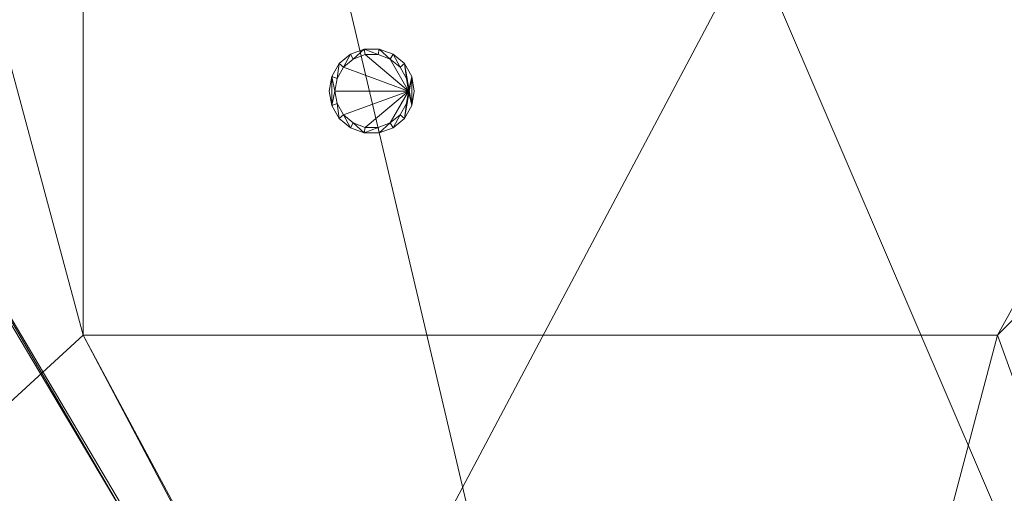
# Model space of a CAD drawing. Header units: inches. Extents: x -263 to 528, y -1 to 602.
# Tile 588 of 656: x 256 to 343, y 95 to 136. Entities that reach past the tile are written whole.
import ezdxf

# ---------------------------------------------------------------- set-up
doc = ezdxf.new("R2010")
doc.units = ezdxf.units.IN
doc.header["$MEASUREMENT"] = 0
doc.layers.add('New_Twindo - Lighting', color=7, linetype='Continuous')
doc.layers.add('Twindo - Slabs', color=7, linetype='Continuous')
doc.layers.add('New_Twindo - Lighting_Pen_No__10', color=1, linetype='Continuous', lineweight=18)

# ---------------------------------------------------------------- blocks, each defined once
blk = doc.blocks.new('Slab_D0BD3B49-249D-4DA8-80D4-D821BCE50D6B', base_point=(-249.5, 387))
at = {"layer": 'Twindo - Slabs', "lineweight": 0}
mesh = blk.add_polyface(dxfattribs=at)
corners = [(-192, 387), (-249.5, 387), (-249.5, 387, -6), (-192, 387, -6), (-89.75, 579.5), (-249.5, 579.5), (-192, 134.5), (-132, 134.5), (-132, 124.5), (10, 124.5), (10, 13.75), (161.5, 13.75), (161.5, 6.5), (252, 6.5), (252, 14), (415.5, 14), (415.5, 322.5), (222.5, 322.5), (222.5, 357.5), (-4, 357.5), (-4, 413), (101.5, 413), (101.5, 553.5), (-89.75, 553.5), (-249.5, 579.5, -6), (-192, 134.5, -6), (-89.75, 579.5, -6), (-89.75, 553.5, -6), (101.5, 553.5, -6), (101.5, 413, -6), (-4, 413, -6), (-4, 357.5, -6), (222.5, 357.5, -6), (222.5, 322.5, -6), (415.5, 322.5, -6), (415.5, 14, -6), (252, 14, -6), (252, 6.5, -6), (161.5, 6.5, -6), (161.5, 13.75, -6), (10, 13.75, -6), (10, 124.5, -6), (-132, 124.5, -6), (-132, 134.5, -6)]
mesh.append_faces([[corners[k] for k in face] for face in [(0, 1, 2, 3), (1, 5, 24, 2), (6, 0, 3, 25), (5, 4, 26, 24), (7, 6, 25, 43), (8, 7, 43, 42), (9, 8, 42, 41), (10, 9, 41, 40), (11, 10, 40, 39), (12, 11, 39, 38), (13, 12, 38, 37), (14, 13, 37, 36), (15, 14, 36, 35), (16, 15, 35, 34), (17, 16, 34, 33), (18, 17, 33, 32), (19, 18, 32, 31), (20, 19, 31, 30), (21, 20, 30, 29), (22, 21, 29, 28), (23, 22, 28, 27), (4, 23, 27, 26)]], dxfattribs={"color": 254})
mesh.append_faces([[corners[k] for k in face] for face in [(22, 20, 21), (16, 14, 15)]], dxfattribs={"vtx0": -1, "color": 254})
mesh.append_faces([[corners[k] for k in face] for face in [(28, 30, 27), (34, 36, 33)]], dxfattribs={"vtx0": -1, "vtx1": -1, "color": 254})
mesh.append_faces([[corners[k] for k in face] for face in [(4, 0, 7), (19, 23, 8), (19, 9, 11), (43, 3, 26), (42, 27, 31), (39, 41, 31)]], dxfattribs={"vtx0": -1, "vtx1": -1, "vtx2": -1, "color": 254})
mesh.append_faces([[corners[k] for k in face] for face in [(23, 7, 8), (19, 8, 9), (17, 11, 12), (17, 12, 13), (17, 13, 14), (3, 24, 26), (43, 26, 27), (39, 31, 32), (39, 32, 33)]], dxfattribs={"vtx0": -1, "vtx2": -1, "color": 254})
mesh.append_faces([[corners[k] for k in face] for face in [(29, 30, 28), (35, 36, 34)]], dxfattribs={"vtx1": -1, "color": 254})
mesh.append_faces([[corners[k] for k in face] for face in [(4, 5, 0), (23, 4, 7), (19, 20, 23), (22, 23, 20), (18, 19, 11), (17, 18, 11), (16, 17, 14), (42, 43, 27), (30, 31, 27), (41, 42, 31), (38, 39, 33), (37, 38, 33), (36, 37, 33)]], dxfattribs={"vtx1": -1, "vtx2": -1, "color": 254})
mesh.append_faces([[corners[k] for k in face] for face in [(5, 1, 0), (0, 6, 7), (9, 10, 11), (3, 2, 24), (43, 25, 3), (39, 40, 41)]], dxfattribs={"vtx2": -1, "color": 254})
blk = doc.blocks.new('Slab_C16FED3F-F51D-4887-95C2-45D370958F54', base_point=(-255.75, 595))
at = {"layer": 'Twindo - Slabs', "lineweight": 0}
mesh = blk.add_polyface(dxfattribs=at)
corners = [(95.5, 568, 128), (95.5, 570, 128), (-75.75, 570, 128), (-75.75, 595, 128), (-255.75, 595, 128), (-255.75, 379, 128), (-198, 379, 128), (-198, 134.5, 128), (-136, 134.5, 128), (-136, 110.5, 128), (6.5, 110.5, 128), (6.5, 6.5, 128), (315.5, 6.5, 128), (315.5, 8, 128), (378.5, 8, 128), (378.5, 6.5, 128), (523, 6.5, 128), (523, 132.25, 128), (421.5, 132.25, 128), (421.5, 333, 128), (239, 333, 128), (239, 391.501, 128), (240, 391.501, 128), (240, 457, 128), (237, 457, 128), (237, 568, 128), (201, 127.5, 128), (201, 128.125, 128), (244.5, 128.125, 128), (244.5, 127.5, 128), (244.5, 15, 128), (161.5, 15, 128), (161.5, 146.5, 128), (200.935, 146.5, 128), (200.997, 146.5, 128), (200.997, 128.5, 128), (95.5, 568, 101), (95.5, 570, 101), (-75.75, 570, 101), (-75.75, 595, 101), (-255.75, 595, 101), (-255.75, 379, 101), (-198, 379, 101), (-198, 134.5, 101), (-136, 134.5, 101), (-136, 110.5, 101), (6.5, 110.5, 101), (6.5, 6.5, 101), (315.5, 6.5, 101), (315.5, 8, 101), (378.5, 8, 101), (378.5, 6.5, 101), (523, 6.5, 101), (523, 132.25, 101), (421.5, 132.25, 101), (421.5, 333, 101), (239, 333, 101), (239, 391.501, 101), (240, 391.501, 101), (240, 457, 101), (237, 457, 101), (237, 568, 101), (201, 127.5, 120), (201, 128, 120), (201, 128.125, 120), (244.5, 128.125, 120), (244.5, 128, 120), (244.5, 127.5, 120), (244.5, 127.5, 101), (244.5, 15, 101), (161.5, 15, 101), (161.5, 146.5, 101), (200.935, 146.5, 101), (200.997, 146.5, 101), (200.997, 128.5, 114.5), (201, 127.5, 101)]
mesh.append_faces([[corners[k] for k in face] for face in [(36, 37, 1, 0), (37, 38, 2, 1), (38, 39, 3, 2), (39, 40, 4, 3), (40, 41, 5, 4), (41, 42, 6, 5), (42, 43, 7, 6), (43, 44, 8, 7), (44, 45, 9, 8), (45, 46, 10, 9), (46, 47, 11, 10), (47, 48, 12, 11), (48, 49, 13, 12), (49, 50, 14, 13), (50, 51, 15, 14), (51, 52, 16, 15), (52, 53, 17, 16), (53, 54, 18, 17), (54, 55, 19, 18), (55, 56, 20, 19), (56, 57, 21, 20), (57, 58, 22, 21), (58, 59, 23, 22), (59, 60, 24, 23), (60, 61, 25, 24), (61, 36, 0, 25), (28, 27, 64, 65), (69, 70, 31, 30), (70, 71, 32, 31), (33, 32, 71, 72), (33, 72, 73, 34), (34, 73, 74, 35), (62, 67, 66, 63), (65, 64, 63, 66), (67, 62, 75, 68), (72, 74, 73)]], dxfattribs={"color": 254})
mesh.append_faces([[corners[k] for k in face] for face in [(23, 21, 22), (27, 63, 64), (29, 66, 67), (29, 69, 30), (75, 74, 72), (52, 54, 53)]], dxfattribs={"vtx0": -1, "color": 254})
mesh.append_faces([[corners[k] for k in face] for face in [(16, 18, 15), (59, 57, 60)]], dxfattribs={"vtx0": -1, "vtx1": -1, "color": 254})
mesh.append_faces([[corners[k] for k in face] for face in [(3, 6, 8), (31, 0, 11), (0, 32, 34), (24, 34, 27), (20, 24, 27), (28, 30, 12), (20, 28, 13), (75, 26, 74), (44, 42, 39), (47, 36, 70), (75, 60, 56), (49, 68, 56)]], dxfattribs={"vtx0": -1, "vtx1": -1, "vtx2": -1, "color": 254})
mesh.append_faces([[corners[k] for k in face] for face in [(2, 8, 9), (2, 9, 10), (0, 10, 11), (20, 27, 28), (30, 11, 12), (28, 12, 13), (20, 13, 14), (18, 14, 15), (42, 40, 39), (44, 39, 38), (46, 38, 37), (46, 37, 36), (72, 36, 61), (75, 61, 60), (47, 70, 69), (49, 69, 68), (50, 56, 55), (50, 55, 54)]], dxfattribs={"vtx0": -1, "vtx2": -1, "color": 254})
mesh.append_faces([[corners[k] for k in face] for face in [(17, 18, 16), (58, 57, 59)]], dxfattribs={"vtx1": -1, "color": 254})
mesh.append_faces([[corners[k] for k in face] for face in [(3, 4, 6), (2, 3, 8), (1, 2, 10), (0, 1, 10), (31, 32, 0), (25, 0, 34), (24, 25, 34), (20, 21, 24), (23, 24, 21), (30, 31, 11), (19, 20, 14), (18, 19, 14), (45, 44, 38), (46, 45, 38), (47, 46, 36), (71, 70, 36), (72, 71, 36), (75, 72, 61), (57, 56, 60), (68, 75, 56), (48, 47, 69), (49, 48, 69), (50, 49, 56), (51, 50, 54), (52, 51, 54)]], dxfattribs={"vtx1": -1, "vtx2": -1, "color": 254})
mesh.append_faces([[corners[k] for k in face] for face in [(4, 5, 6), (6, 7, 8), (26, 35, 74), (42, 41, 40), (44, 43, 42)]], dxfattribs={"vtx2": -1, "color": 254})
mesh.append_faces([[corners[k] for k in face] for face in [(27, 26, 62, 63), (29, 28, 65, 66), (29, 67, 68, 69)]], dxfattribs={"vtx3": -1, "color": 254})
blk = doc.blocks.new('Slab_A3746481-2909-4108-A365-6002FE2AB3C6', base_point=(95.5, 568))
at = {"layer": 'Twindo - Slabs', "lineweight": 0}
mesh = blk.add_polyface(dxfattribs=at)
corners = [(95.5, 568, 254), (95.5, 568, 248), (95.5, 395.501, 248), (95.5, 395.501, 254), (237, 568, 254), (237, 568, 248), (237, 457, 248), (240, 457, 248), (240, 391.501, 248), (239, 391.501, 248), (239, 192.5, 248), (421.5, 192.5, 248), (421.5, 132.25, 248), (523, 132.25, 248), (523, 6.5, 248), (378.5, 6.5, 248), (378.5, 8, 248), (315.5, 8, 248), (315.5, 6.5, 248), (150.5, 6.5, 248), (150.5, 197, 248), (155, 197, 248), (155, 397.501, 248), (113, 397.501, 248), (113, 395.501, 248), (201, 383.001, 248), (170, 383.001, 248), (170, 205.5, 248), (201, 205.5, 248), (378.6, 174.5, 248), (261.6, 174.5, 248), (261.6, 108.5, 248), (342.106, 108.5, 248), (378.6, 144.994, 248), (113, 395.501, 254), (113, 397.501, 254), (155, 397.501, 254), (155, 197, 254), (150.5, 197, 254), (150.5, 6.5, 254), (315.5, 6.5, 254), (315.5, 8, 254), (378.5, 8, 254), (378.5, 6.5, 254), (523, 6.5, 254), (523, 132.25, 254), (421.5, 132.25, 254), (421.5, 192.5, 254), (239, 192.5, 254), (239, 391.501, 254), (240, 391.501, 254), (240, 457, 254), (237, 457, 254), (170, 205.5, 254), (170, 383.001, 254), (201, 383.001, 254), (201, 205.5, 254), (261.6, 108.5, 254), (261.6, 174.5, 254), (378.6, 174.5, 254), (378.6, 144.994, 254), (342.106, 108.5, 254)]
mesh.append_faces([[corners[k] for k in face] for face in [(0, 1, 2, 3), (4, 5, 1, 0), (3, 2, 24, 34), (52, 6, 5, 4), (51, 7, 6, 52), (50, 8, 7, 51), (49, 9, 8, 50), (48, 10, 9, 49), (47, 11, 10, 48), (46, 12, 11, 47), (45, 13, 12, 46), (44, 14, 13, 45), (43, 15, 14, 44), (42, 16, 15, 43), (41, 17, 16, 42), (40, 18, 17, 41), (39, 19, 18, 40), (38, 20, 19, 39), (37, 21, 20, 38), (36, 22, 21, 37), (35, 23, 22, 36), (34, 24, 23, 35), (54, 26, 25, 55), (53, 27, 26, 54), (56, 28, 27, 53), (55, 25, 28, 56), (58, 30, 29, 59), (57, 31, 30, 58), (61, 32, 31, 57), (60, 33, 32, 61), (59, 29, 33, 60)]], dxfattribs={"color": 254})
mesh.append_faces([[corners[k] for k in face] for face in [(14, 12, 13), (51, 49, 50)]], dxfattribs={"vtx0": -1, "color": 254})
mesh.append_faces([[corners[k] for k in face] for face in [(7, 9, 6), (44, 46, 43)]], dxfattribs={"vtx0": -1, "vtx1": -1, "color": 254})
mesh.append_faces([[corners[k] for k in face] for face in [(19, 21, 27), (26, 22, 1), (28, 6, 10), (19, 28, 10), (19, 10, 31), (15, 33, 12), (0, 36, 54), (53, 37, 39), (48, 52, 56), (48, 56, 39), (57, 48, 39), (46, 60, 43)]], dxfattribs={"vtx0": -1, "vtx1": -1, "vtx2": -1, "color": 254})
mesh.append_faces([[corners[k] for k in face] for face in [(23, 2, 1), (26, 21, 22), (19, 27, 28), (25, 1, 5), (28, 5, 6), (17, 31, 32), (16, 32, 33), (29, 10, 11), (33, 11, 12), (0, 34, 35), (0, 35, 36), (53, 36, 37), (0, 54, 55), (52, 55, 56), (57, 39, 40), (57, 40, 41), (61, 41, 42), (48, 58, 59), (60, 42, 43), (46, 59, 60)]], dxfattribs={"vtx0": -1, "vtx2": -1, "color": 254})
mesh.append_faces([[corners[k] for k in face] for face in [(8, 9, 7), (45, 46, 44)]], dxfattribs={"vtx1": -1, "color": 254})
mesh.append_faces([[corners[k] for k in face] for face in [(22, 23, 1), (26, 27, 21), (25, 26, 1), (28, 25, 5), (9, 10, 6), (30, 31, 10), (18, 19, 31), (17, 18, 31), (16, 17, 32), (15, 16, 33), (29, 30, 10), (33, 29, 11), (14, 15, 12), (53, 54, 36), (56, 53, 39), (4, 0, 55), (52, 4, 55), (48, 49, 52), (51, 52, 49), (57, 58, 48), (61, 57, 41), (60, 61, 42), (47, 48, 59), (46, 47, 59)]], dxfattribs={"vtx1": -1, "vtx2": -1, "color": 254})
mesh.append_faces([[corners[k] for k in face] for face in [(23, 24, 2), (19, 20, 21), (0, 3, 34), (37, 38, 39)]], dxfattribs={"vtx2": -1, "color": 254})
blk = doc.blocks.new('Slab_487B6BB8-EF08-4D06-836F-A1F37ABBB9FB', base_point=(261.6, 108.5))
at = {"layer": 'Twindo - Slabs', "lineweight": 0}
mesh = blk.add_polyface(dxfattribs=at)
corners = [(261.6, 108.5, 260), (261.6, 108.5, 254), (342.106, 108.5, 254), (342.106, 108.5, 260), (261.6, 174.5, 260), (261.6, 174.5, 254), (378.6, 174.5, 254), (378.6, 144.994, 254), (378.6, 144.994, 260), (378.6, 174.5, 260)]
mesh.append_faces([[corners[k] for k in face] for face in [(0, 1, 2, 3), (4, 5, 1, 0), (3, 2, 7, 8), (9, 6, 5, 4), (8, 7, 6, 9)]], dxfattribs={"color": 254})
mesh.append_faces([[corners[k] for k in face] for face in [(2, 6, 7), (4, 8, 9)]], dxfattribs={"vtx0": -1, "color": 254})
mesh.append_faces([[corners[k] for k in face] for face in [(2, 1, 5, 6), (4, 0, 3, 8)]], dxfattribs={"vtx3": -1, "color": 254})
blk = doc.blocks.new('Lamp_CAD643EE-8EB6-4104-B552-8FC463AE9B5E')
at = {"layer": 'New_Twindo - Lighting', "lineweight": 0}
mesh = blk.add_polyface(dxfattribs=at)
corners = [(290.75, 130, 100.5), (290.524, 131.283, 100.5), (290.524, 131.283, 101), (290.75, 130, 101), (289.873, 132.41, 100.5), (289.873, 132.41, 101), (288.875, 133.248, 100.5), (288.875, 133.248, 101), (287.651, 133.693, 100.5), (287.651, 133.693, 101), (286.349, 133.693, 100.5), (286.349, 133.693, 101), (285.125, 133.248, 100.5), (285.125, 133.248, 101), (284.127, 132.41, 100.5), (284.127, 132.41, 101), (283.476, 131.283, 100.5), (283.476, 131.283, 101), (283.25, 130, 100.5), (283.25, 130, 101), (283.476, 128.717, 100.5), (283.476, 128.717, 101), (284.127, 127.59, 100.5), (284.127, 127.59, 101), (285.125, 126.752, 100.5), (285.125, 126.752, 101), (286.349, 126.307, 100.5), (286.349, 126.307, 101), (287.651, 126.307, 100.5), (287.651, 126.307, 101), (288.875, 126.752, 100.5), (288.875, 126.752, 101), (289.873, 127.59, 100.5), (289.873, 127.59, 101), (290.524, 128.717, 100.5), (290.524, 128.717, 101), (290.25, 130, 100.5), (290.054, 128.888, 100.5), (290.054, 128.888, 101), (290.25, 130, 101), (289.49, 127.911, 100.5), (289.49, 127.911, 101), (288.625, 127.185, 100.5), (288.625, 127.185, 101), (287.564, 126.799, 100.5), (287.564, 126.799, 101), (286.436, 126.799, 100.5), (286.436, 126.799, 101), (285.375, 127.185, 100.5), (285.375, 127.185, 101), (284.51, 127.911, 100.5), (284.51, 127.911, 101), (283.946, 128.888, 100.5), (283.946, 128.888, 101), (283.75, 130, 100.5), (283.75, 130, 101), (283.946, 131.112, 100.5), (283.946, 131.112, 101), (284.51, 132.089, 100.5), (284.51, 132.089, 101), (285.375, 132.815, 100.5), (285.375, 132.815, 101), (286.436, 133.201, 100.5), (286.436, 133.201, 101), (287.564, 133.201, 100.5), (287.564, 133.201, 101), (288.625, 132.815, 100.5), (288.625, 132.815, 101), (289.49, 132.089, 100.5), (289.49, 132.089, 101), (290.054, 131.112, 100.5), (290.054, 131.112, 101)]
mesh.append_faces([[corners[k] for k in face] for face in [(0, 1, 2, 3), (1, 4, 5, 2), (4, 6, 7, 5), (6, 8, 9, 7), (8, 10, 11, 9), (10, 12, 13, 11), (12, 14, 15, 13), (14, 16, 17, 15), (16, 18, 19, 17), (18, 20, 21, 19), (20, 22, 23, 21), (22, 24, 25, 23), (24, 26, 27, 25), (26, 28, 29, 27), (28, 30, 31, 29), (30, 32, 33, 31), (32, 34, 35, 33), (34, 0, 3, 35), (36, 37, 38, 39), (37, 40, 41, 38), (40, 42, 43, 41), (42, 44, 45, 43), (44, 46, 47, 45), (46, 48, 49, 47), (48, 50, 51, 49), (50, 52, 53, 51), (52, 54, 55, 53), (54, 56, 57, 55), (56, 58, 59, 57), (58, 60, 61, 59), (60, 62, 63, 61), (62, 64, 65, 63), (64, 66, 67, 65), (66, 68, 69, 67), (68, 70, 71, 69), (70, 36, 39, 71)]], dxfattribs={"color": 9})
mesh.append_faces([[corners[k] for k in face] for face in [(20, 16, 54), (34, 36, 4), (17, 21, 55), (2, 39, 33)]], dxfattribs={"vtx0": -1, "vtx1": -1, "vtx2": -1, "color": 9})
mesh.append_faces([[corners[k] for k in face] for face in [(20, 54, 52), (56, 16, 14), (22, 52, 50), (58, 14, 12), (24, 50, 48), (60, 12, 10), (26, 48, 46), (26, 46, 44), (64, 10, 8), (28, 44, 42), (66, 8, 6), (30, 42, 40), (68, 6, 4), (32, 40, 37), (32, 37, 36), (34, 4, 1), (17, 55, 57), (53, 21, 23), (15, 57, 59), (51, 23, 25), (13, 59, 61), (49, 25, 27), (11, 61, 63), (11, 63, 65), (45, 27, 29), (9, 65, 67), (43, 29, 31), (7, 67, 69), (41, 31, 33), (5, 69, 71), (5, 71, 39), (2, 33, 35)]], dxfattribs={"vtx0": -1, "vtx2": -1, "color": 9})
mesh.append_faces([[corners[k] for k in face] for face in [(0, 34, 1), (3, 2, 35)]], dxfattribs={"vtx1": -1, "color": 9})
mesh.append_faces([[corners[k] for k in face] for face in [(56, 54, 16), (22, 20, 52), (58, 56, 14), (24, 22, 50), (60, 58, 12), (26, 24, 48), (62, 60, 10), (64, 62, 10), (28, 26, 44), (66, 64, 8), (30, 28, 42), (68, 66, 6), (32, 30, 40), (70, 68, 4), (36, 70, 4), (34, 32, 36), (53, 55, 21), (15, 17, 57), (51, 53, 23), (13, 15, 59), (49, 51, 25), (11, 13, 61), (47, 49, 27), (45, 47, 27), (9, 11, 65), (43, 45, 29), (7, 9, 67), (41, 43, 31), (5, 7, 69), (38, 41, 33), (39, 38, 33), (2, 5, 39)]], dxfattribs={"vtx1": -1, "vtx2": -1, "color": 9})
mesh.append_faces([[corners[k] for k in face] for face in [(20, 18, 16), (17, 19, 21)]], dxfattribs={"vtx2": -1, "color": 9})
mesh = blk.add_polyface(dxfattribs=at)
corners = [(290.25, 130, 100.554), (290.054, 128.888, 100.554), (289.49, 127.911, 100.554), (288.625, 127.185, 100.554), (287.564, 126.799, 100.554), (286.436, 126.799, 100.554), (285.375, 127.185, 100.554), (284.51, 127.911, 100.554), (283.946, 128.888, 100.554), (283.75, 130, 100.554), (283.946, 131.112, 100.554), (284.51, 132.089, 100.554), (285.375, 132.815, 100.554), (286.436, 133.201, 100.554), (287.564, 133.201, 100.554), (288.625, 132.815, 100.554), (289.49, 132.089, 100.554), (290.054, 131.112, 100.554)]
mesh.append_faces([[corners[k] for k in face] for face in [(0, 15, 16, 17)]], dxfattribs={"vtx0": -1, "color": 7})
mesh.append_faces([[corners[k] for k in face] for face in [(0, 3, 4, 5), (0, 5, 6, 7), (0, 7, 8, 9), (0, 9, 10, 11), (0, 11, 12, 13), (0, 13, 14, 15)]], dxfattribs={"vtx0": -1, "vtx3": -1, "color": 7})
mesh.append_faces([[corners[k] for k in face] for face in [(0, 1, 2, 3)]], dxfattribs={"vtx3": -1, "color": 7})

msp = doc.modelspace()

# ---------------------------------------------------------------- block references
at = {"layer": 'New_Twindo - Lighting_Pen_No__10', "color": 1, "linetype": 'Continuous', "lineweight": 18}
msp.add_blockref('Lamp_CAD643EE-8EB6-4104-B552-8FC463AE9B5E', (0, 0), dxfattribs=at)
at = {"layer": 'Twindo - Slabs', "color": 251, "linetype": 'Continuous', "lineweight": 18, "true_color": 0x4a4a4a}
for name, p in [('Slab_C16FED3F-F51D-4887-95C2-45D370958F54', (-255.75, 595)), ('Slab_D0BD3B49-249D-4DA8-80D4-D821BCE50D6B', (-249.5, 387)), ('Slab_A3746481-2909-4108-A365-6002FE2AB3C6', (95.5, 568)), ('Slab_487B6BB8-EF08-4D06-836F-A1F37ABBB9FB', (261.6, 108.5))]:
    msp.add_blockref(name, p, dxfattribs=at)

doc.saveas('drawing.dxf')
